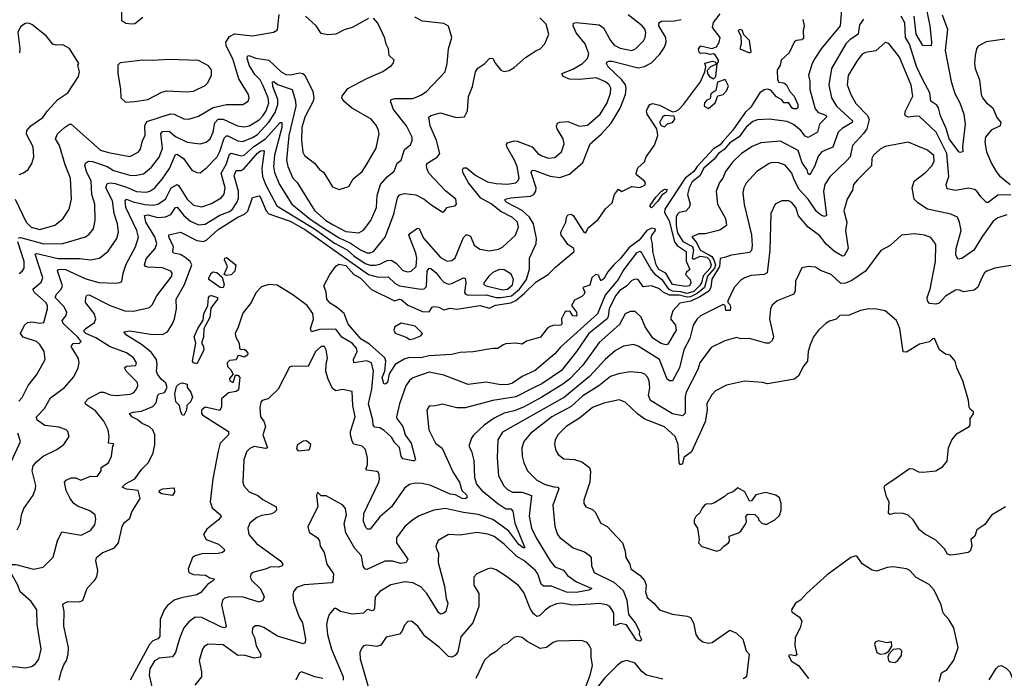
# Model space of a CAD drawing. Extents: x 1771496 to 1971148, y 471553 to 643630.
# Tile 503 of 656: x 1830101 to 1836124, y 625066 to 629093. Entities that reach past the tile are written whole.
import ezdxf

# ---------------------------------------------------------------- set-up
doc = ezdxf.new("R2010")
doc.units = 0

msp = doc.modelspace()

# ---------------------------------------------------------------- linework, layer by layer
at = {"layer": '0CON10XD'}
for points in [[(1835636.5, 629216.5), (1835668.9, 629055), (1835679.6, 628955), (1835676.9, 628933.1), (1835625, 628936.2), (1835584.1, 629005), (1835572, 629115)], [(1830855, 629106.5), (1830805, 629066.9), (1830785, 629065.5), (1830750.9, 629070.9), (1830725.5, 629085.5), (1830726.2, 629185)], [(1835128.9, 629155), (1835120.8, 629055), (1835004.7, 628915.3), (1834965, 628856.9), (1834948, 628825), (1834926.7, 628755), (1834934.1, 628715), (1834933.9, 628666.1), (1834967.3, 628547.3), (1834985.2, 628525.2), (1835015, 628515.7), (1835035.4, 628505), (1835034.5, 628495), (1834993, 628455), (1834982.1, 628405), (1834925, 628373.3), (1834905, 628381.9), (1834879.7, 628415), (1834835, 628451.6), (1834795, 628470), (1834685, 628484.7), (1834615, 628480), (1834585, 628471.2), (1834545, 628436.6), (1834502.9, 628377.1), (1834445, 628340), (1834410.2, 628299.8), (1834375, 628274.8), (1834349.4, 628240.6), (1834286.3, 628185), (1834260.7, 628139.3), (1834215, 628100.9), (1834196.1, 628065), (1834186, 628025), (1834202.5, 627965), (1834197.2, 627945), (1834175, 627922.2), (1834135, 627914.2), (1834124.1, 627905), (1834116.2, 627885), (1834115.8, 627834.2), (1834125, 627790.2), (1834157, 627737), (1834216.7, 627706.7), (1834222.8, 627685), (1834218.9, 627661.1), (1834215.3, 627635.3), (1834225, 627630), (1834262.6, 627647.4), (1834305, 627640.3), (1834321.4, 627625), (1834330.9, 627595), (1834324.7, 627575), (1834282.4, 627527.6), (1834271.4, 627485), (1834259.4, 627465), (1834225, 627432.3), (1834185, 627418.8), (1834145, 627429.4), (1834095, 627433.3), (1834073.1, 627443.1), (1834035, 627499.6), (1833991.5, 627531.5), (1833960.8, 627570.8), (1833905, 627670), (1833895, 627675.7), (1833875, 627668.1), (1833796.4, 627565), (1833761.1, 627505), (1833681.6, 627408.4), (1833635.1, 627294.9), (1833409.8, 627090.2), (1833375, 627050.4), (1833255, 626948.2), (1833175, 626912), (1833115, 626870), (1833088.1, 626861.9), (1833045, 626860), (1832955, 626878), (1832845, 626861.8), (1832695, 626918.8), (1832605, 626937.7), (1832506.7, 626903.3), (1832485, 626886.7), (1832462.7, 626855), (1832423.4, 626745), (1832406.6, 626665), (1832407.5, 626655), (1832444.5, 626605), (1832459.1, 626555), (1832496.5, 626505), (1832521.2, 626405), (1832515, 626396.7), (1832505, 626396.2), (1832445, 626408.8), (1832433.8, 626423.8), (1832425, 626476.9), (1832395, 626505.8), (1832375, 626540), (1832331.5, 626581.5), (1832305, 626598.2), (1832272.5, 626602.5), (1832263.1, 626613.1), (1832261.9, 626645), (1832234.5, 626745), (1832255.5, 626835), (1832265.2, 626945), (1832252.3, 626995), (1832225, 627007.6), (1832144.6, 626995), (1832141.9, 627015), (1832164.8, 627065), (1832160.4, 627085), (1832135, 627115.6), (1832072.2, 627152.2), (1832035, 627201.5), (1831935, 627199.1), (1831885, 627185.6), (1831879.7, 627205), (1831898.3, 627261.7), (1831895, 627296.8), (1831859.5, 627345), (1831770.8, 627410.8), (1831675, 627469.7), (1831625, 627474.7), (1831580.5, 627459.5), (1831545, 627422.8), (1831516.4, 627365), (1831465, 627298), (1831437.6, 627212.4), (1831419.4, 627175), (1831422.8, 627152.8), (1831444.4, 627115), (1831446.2, 627085), (1831455, 627076.2), (1831475, 627078), (1831483, 627073), (1831496, 627055), (1831495, 627042.5), (1831475, 627029.4), (1831445, 627040), (1831435, 627037.5), (1831425, 627014.4), (1831385, 627009.3), (1831369.7, 626995), (1831372.4, 626972.4), (1831393.1, 626953.1), (1831407.5, 626925), (1831385, 626898.8), (1831385.8, 626885), (1831406.2, 626875), (1831420.8, 626919.2), (1831435, 626919.2), (1831448.1, 626905), (1831439.1, 626830.9), (1831425, 626820.8), (1831378.6, 626811.4), (1831336, 626775), (1831334.7, 626725.3), (1831325, 626703.3), (1831235, 626723.5), (1831213.1, 626705), (1831213.1, 626685), (1831221.7, 626675), (1831377.3, 626575), (1831377.8, 626555), (1831326.6, 626503.4), (1831315.6, 626454.4), (1831282.2, 626285), (1831266.4, 626145), (1831278.6, 626108.6), (1831330, 626065), (1831334.3, 626055), (1831317.5, 626035), (1831245, 625978), (1831225.4, 625945), (1831241.5, 625915), (1831316.6, 625886.6), (1831352.5, 625855), (1831354.2, 625845), (1831341.2, 625835), (1831315, 625829.4), (1831215, 625828.1), (1831173.8, 625816.2), (1831158.9, 625805), (1831132.5, 625735), (1831135, 625714.2), (1831165, 625700.4), (1831237.6, 625697.6), (1831265, 625680.8), (1831290, 625675), (1831286, 625665), (1831250.3, 625639.7), (1831208.2, 625591.8), (1831184.2, 625575.8), (1831090.8, 625559.2), (1831045, 625543.5), (1831005, 625511.6), (1830983.9, 625485), (1830959.4, 625425), (1830957.7, 625322.3), (1830945, 625308.5), (1830915, 625295.3), (1830895, 625272.5), (1830776.5, 625055)], [(1834891.5, 629095), (1834899.1, 629055), (1834892.7, 629025), (1834895, 628979.2), (1834885, 628969.3), (1834853.4, 628966.6), (1834840.6, 628959.4), (1834808.8, 628891.2), (1834760, 628845), (1834752, 628815), (1834734, 628785), (1834736.2, 628725), (1834745, 628712), (1834775, 628707.5), (1834791.9, 628695), (1834812.5, 628655), (1834838.9, 628625), (1834861.1, 628575), (1834861.8, 628555), (1834852.7, 628547.3), (1834835, 628547.6), (1834824.1, 628555), (1834806.7, 628585), (1834775, 628584.4), (1834762.9, 628602.9), (1834731.3, 628621.3), (1834695, 628662.2), (1834675, 628668.7), (1834655, 628664.8), (1834628.1, 628645), (1834572.6, 628557.4), (1834539.8, 628525), (1834462.8, 628417.2), (1834401.3, 628348.7), (1834385, 628328.3), (1834345, 628303), (1834244.9, 628195.1), (1834225.3, 628164.7), (1834172, 628125), (1834047.1, 627935), (1834045.7, 627915), (1834073.2, 627863.2), (1834105.8, 627735), (1834122, 627712), (1834178, 627675), (1834177, 627617), (1834200, 627565), (1834180.7, 627549.3), (1834174.2, 627535), (1834202, 627505), (1834205.8, 627485), (1834197.5, 627465), (1834175, 627461.2), (1834095, 627474.5), (1834053.9, 627543.9), (1834011.4, 627565), (1833995.2, 627595), (1833973.2, 627675), (1833972.7, 627722.7), (1833963.6, 627755), (1833967.5, 627775), (1833989.4, 627805), (1833988, 627815), (1833965, 627818.2), (1833937.1, 627805), (1833890.5, 627745), (1833830.2, 627699.8), (1833775, 627630.7), (1833734.6, 627595.4), (1833698.7, 627551.3), (1833675, 627508.9), (1833655, 627496.2), (1833641.2, 627531.2), (1833622.5, 627535), (1833601.6, 627515), (1833589.4, 627470.6), (1833546.2, 627455), (1833557.3, 627427.3), (1833553.5, 627415), (1833539.5, 627400.5), (1833495, 627378.5), (1833477.1, 627345), (1833507.1, 627305), (1833510, 627285), (1833505, 627280.8), (1833485, 627283.3), (1833468.9, 627308.9), (1833445, 627310.5), (1833434.8, 627305), (1833414.8, 627265), (1833418.1, 627235), (1833413.3, 627225), (1833365, 627224.3), (1833345, 627218.1), (1833327.1, 627205), (1833287.6, 627152.4), (1833201.8, 627128.2), (1833175, 627109.5), (1833135, 627114.7), (1833075, 627110.4), (1833057.5, 627105), (1833025, 627081.9), (1832995, 627082.3), (1832875, 627062.4), (1832795, 627059.3), (1832743, 627047), (1832605, 627038.6), (1832555, 627026.2), (1832485, 627027.1), (1832452.8, 627017.2), (1832398.7, 626985), (1832361.4, 626928.6), (1832350.5, 626875), (1832336, 626864), (1832327.5, 626867.5), (1832317.6, 626905), (1832335.4, 626944.6), (1832340.4, 627005), (1832334.8, 627024.8), (1832240.3, 627110.3), (1832190.6, 627140.6), (1832110.8, 627230.8), (1832085, 627296.2), (1832045, 627332.5), (1831999.2, 627359.2), (1831980, 627385), (1831975, 627426.7), (1831961.2, 627465), (1831997.8, 627535), (1832034.7, 627585.3), (1832052.4, 627597.6), (1832095, 627589.5), (1832145.9, 627535.9), (1832184, 627515), (1832252.8, 627442.8), (1832394, 627375), (1832425, 627384.6), (1832435, 627382), (1832475, 627348.5), (1832565, 627308.7), (1832605, 627306.2), (1832624.7, 627335.3), (1832635, 627339.2), (1832664.6, 627334.6), (1832695, 627319.5), (1832735, 627329.6), (1832775, 627322.6), (1832915, 627346.1), (1832975, 627330.2), (1833011.7, 627348.3), (1833105, 627363), (1833135, 627376.2), (1833189.7, 627420.3), (1833259.9, 627490.1), (1833334.7, 627535), (1833379, 627581), (1833492.7, 627675), (1833490, 627695), (1833455, 627718.2), (1833423.2, 627763.2), (1833413.1, 627775), (1833411.5, 627795), (1833441.4, 627855), (1833445.8, 627884.2), (1833455, 627900), (1833475, 627903.3), (1833485.8, 627895.8), (1833551.2, 627795), (1833565, 627790), (1833578.8, 627821.2), (1833638.7, 627871.3), (1833685, 627936.7), (1833725, 627972.5), (1833740, 628025), (1833765, 628057.5), (1833785, 628043.3), (1833845, 628072.5), (1833895, 628068.1), (1833925, 628081.8), (1833928.5, 628095), (1833923.3, 628105), (1833875, 628144), (1833871.9, 628155), (1833882.5, 628187.5), (1833922.5, 628225), (1833934.2, 628255), (1833984.2, 628325.8), (1834004.3, 628385), (1833998.8, 628425), (1833940, 628515), (1833936.2, 628535), (1833940.5, 628549.5), (1833956.1, 628573.9), (1833975, 628580), (1834015, 628570), (1834095, 628530), (1834115, 628534), (1834133.8, 628545), (1834162, 628575), (1834228, 628665), (1834266.4, 628713.6), (1834292.5, 628775), (1834297.5, 628805), (1834291.7, 628828.3), (1834338.6, 628838.6), (1834357.5, 628835), (1834360, 628820), (1834327.5, 628805), (1834307, 628783), (1834308.8, 628765), (1834320.8, 628745), (1834345, 628732.5), (1834360, 628745), (1834366.7, 628823.3), (1834376, 628835), (1834376.2, 628845), (1834355, 628879.2), (1834345, 628884.3), (1834325, 628880), (1834295, 628889.4), (1834265, 628887.5), (1834257.5, 628895), (1834254.1, 628915.9), (1834267, 628933), (1834335, 628918), (1834362.7, 628927.3), (1834378.8, 628955), (1834386.7, 628985), (1834340, 629045), (1834345, 629076.7), (1834385, 629128.8)], [(1830073.3, 627995), (1830139.6, 627855), (1830170.6, 627825), (1830225, 627810.7), (1830315, 627836.5), (1830365, 627875.7), (1830403.8, 627935), (1830417.1, 627995), (1830410.8, 628125), (1830379.7, 628205), (1830343.8, 628325), (1830319.3, 628365), (1830332.5, 628395), (1830375, 628434.7), (1830405, 628454), (1830415, 628453.9), (1830595, 628296.4), (1830645, 628280.8), (1830775, 628257.2), (1830825, 628283.6), (1830839.1, 628300.9), (1830852.9, 628355), (1830867.8, 628385), (1830866.8, 628445), (1830879.6, 628470.4), (1831023.2, 628516.8), (1831045, 628516.2), (1831105, 628486.2), (1831135.4, 628484.6), (1831195, 628502.9), (1831285, 628556.5), (1831365, 628574), (1831465, 628574.4), (1831498.8, 628595), (1831504.3, 628615), (1831500.5, 628635), (1831440.9, 628730.9), (1831406.9, 628846.9), (1831363.9, 628935), (1831362.3, 628955), (1831385, 628990), (1831415, 629007.5), (1831525, 628995.5), (1831652.9, 629017.1), (1831678.8, 629031.2), (1831689.1, 629125)], [(1830085.7, 625975), (1830105.5, 626014.5), (1830111.4, 626065), (1830127.1, 626105), (1830183.7, 626186.3), (1830198.1, 626225), (1830199.5, 626245), (1830176.8, 626335), (1830182.3, 626365), (1830205, 626392.5), (1830245, 626423.6), (1830328.8, 626465), (1830371.2, 626495), (1830403.3, 626545), (1830395.8, 626575), (1830385, 626586), (1830341.8, 626601.8), (1830255, 626612.9), (1830207.1, 626645), (1830203.3, 626665), (1830251.8, 626715), (1830288.7, 626781.3), (1830375, 626844.5), (1830431.4, 626908.6), (1830458.2, 626965), (1830464.5, 626995), (1830461.1, 627021.1), (1830416.2, 627095), (1830427.3, 627112.7), (1830467.5, 627115), (1830477.3, 627125), (1830454.3, 627155), (1830367, 627235), (1830360, 627255), (1830385.7, 627285), (1830388.9, 627305), (1830369.9, 627339.9), (1830317.7, 627395), (1830326.6, 627415), (1830354.7, 627445), (1830362.5, 627465), (1830332.7, 627557.3), (1830338, 627565), (1830352.1, 627567.9), (1830381.4, 627565), (1830505, 627509.3), (1830585, 627485.8), (1830685, 627483.1), (1830714.3, 627485.7), (1830726.5, 627493.5), (1830733.3, 627543.3), (1830751.5, 627598.5), (1830809.7, 627705), (1830826.9, 627763.1), (1830816.7, 627805), (1830749.7, 627945), (1830746.9, 627985), (1830755, 627995.4), (1830795, 627979.1), (1830866.6, 627963.4), (1830915, 627958.5), (1830945, 627964.3), (1830993.6, 627995), (1831028.4, 628065), (1831065, 628084.7), (1831075, 628077.1), (1831125, 627996.1), (1831165, 627959.3), (1831215, 627949.1), (1831275, 627969.2), (1831333.3, 628005), (1831352.6, 628027.4), (1831357.1, 628065), (1831333, 628155), (1831363, 628207), (1831385, 628270.4), (1831395, 628276.9), (1831455, 628260.4), (1831475, 628264.4), (1831532.6, 628317.4), (1831604.3, 628365.7), (1831695, 628463.8), (1831705.4, 628465.4), (1831703.7, 628435), (1831660.2, 628265), (1831653, 628195), (1831659, 628159), (1831691.1, 628085), (1831764.8, 627965), (1831875.2, 627875), (1831945, 627829), (1832055, 627760.1), (1832125, 627727), (1832185, 627686.3), (1832225, 627667.5), (1832245, 627667.1), (1832265, 627676), (1832336.2, 627763.8), (1832389.3, 627905), (1832411.1, 628005), (1832425, 628021.5), (1832455, 628030.9), (1832525, 628023.1), (1832575, 627996.2), (1832615, 627962.5), (1832685, 627917.5), (1832695, 627917.5), (1832716.7, 627945), (1832729.5, 627949.5), (1832764, 627956), (1832773.3, 627965), (1832769.2, 627995), (1832705, 628046.2), (1832604.4, 628155), (1832590.7, 628185), (1832589.3, 628205), (1832595, 628216.2), (1832657.7, 628255), (1832670.4, 628275), (1832651.2, 628355), (1832611.5, 628445), (1832603.6, 628496.4), (1832615, 628507.5), (1832675, 628524.3), (1832770, 628495), (1832821.2, 628498.8), (1832840, 628535), (1832845.5, 628624.5), (1832870, 628685), (1832888.5, 628775), (1832902.6, 628797.4), (1832946.2, 628825), (1832974.2, 628855.8), (1832985, 628858.8), (1832996, 628855), (1833011.2, 628825), (1833045, 628784.2), (1833065, 628776), (1833095, 628782), (1833125, 628800), (1833195, 628862.7), (1833258.1, 628901.9), (1833285, 628915.6), (1833313.1, 628945), (1833336.9, 629005), (1833322.2, 629065), (1833281.8, 629105)], [(1830097.1, 628147.1), (1830125, 628156.9), (1830153, 628177), (1830175.5, 628214.5), (1830186.7, 628255), (1830182.5, 628315), (1830143, 628393), (1830143.6, 628415), (1830169.4, 628445), (1830242.5, 628495), (1830270, 628535), (1830335, 628604.4), (1830395.8, 628645), (1830461.2, 628745), (1830466.7, 628775), (1830457.5, 628815), (1830462.5, 628825), (1830405, 628917.5), (1830365, 628940), (1830325, 628938), (1830304.3, 628944.3), (1830262, 628995), (1830175, 629063.8), (1830155, 629071.2), (1830135, 629070), (1830105, 629048.8), (1830090, 629015), (1830102.7, 628917.3), (1830099.7, 628890.3)], [(1830091.5, 627758.5), (1830105, 627761.2), (1830247.8, 627722.2), (1830365, 627724.3), (1830504, 627766), (1830525, 627781.9), (1830551.5, 627815), (1830562, 627865), (1830560.6, 627965), (1830543.1, 628025), (1830539, 628105), (1830509.4, 628165), (1830498.7, 628201.3), (1830503.7, 628216.3), (1830522.8, 628227.2), (1830545.5, 628225.5), (1830636.3, 628196.3), (1830675, 628171.4), (1830775, 628143.2), (1830805, 628139.7), (1830858.8, 628151.2), (1830907.8, 628192.2), (1830955, 628253.3), (1830973.5, 628305), (1830964.1, 628395), (1830975, 628409.1), (1831015, 628412.3), (1831055, 628378.1), (1831125, 628344.2), (1831205.3, 628334.7), (1831241.4, 628345), (1831265.2, 628364.8), (1831283.7, 628406.3), (1831295, 628463.5), (1831315.5, 628484.5), (1831345, 628485.8), (1831433.1, 628445), (1831475, 628438.9), (1831505, 628445.2), (1831565, 628481.6), (1831589, 628505), (1831608.1, 628535), (1831624.1, 628584.1), (1831621.5, 628615), (1831589.5, 628689.5), (1831572.9, 628725), (1831538.8, 628758.8), (1831504, 628815), (1831492.7, 628857.3), (1831495, 628870.8), (1831503.3, 628875), (1831545, 628858.8), (1831625, 628846.4), (1831701.1, 628775), (1831729, 628759), (1831756.3, 628756.3), (1831815, 628768.8), (1831832.5, 628765), (1831844.7, 628754.7), (1831893.5, 628655), (1831900, 628615), (1831896.4, 628595), (1831845, 628497.8), (1831827, 628435), (1831824, 628355), (1831832.5, 628282.5), (1831843, 628263), (1831905, 628215.7), (1831935, 628178), (1831960.2, 628160.2), (1832015, 628071.2), (1832055, 628054), (1832115, 628072.5), (1832140.6, 628119.4), (1832195, 628164.3), (1832225, 628209.2), (1832281.3, 628308.7), (1832300, 628395), (1832293, 628423), (1832280.2, 628450.2), (1832251.9, 628485), (1832130, 628555), (1832083.8, 628595), (1832072.5, 628615), (1832073.3, 628625), (1832107.4, 628672.6), (1832225, 628734.3), (1832322.7, 628777.3), (1832375.9, 628814.1), (1832386.2, 628825), (1832391.2, 628845), (1832361.2, 628875), (1832357.1, 628915), (1832343, 628943), (1832335, 628980), (1832292.1, 629072.1), (1832265, 629102.5)], [(1830095, 626760.4), (1830115, 626783.3), (1830153.1, 626856.9), (1830205.3, 626924.7), (1830256.7, 627015), (1830251.1, 627065), (1830225, 627107.8), (1830204.2, 627125), (1830123.1, 627153.1), (1830105.3, 627175), (1830130, 627225), (1830148.3, 627241.7), (1830175, 627245.2), (1830225, 627237.1), (1830247.8, 627242.2), (1830270, 627325), (1830270, 627345), (1830260.7, 627365), (1830192.2, 627425), (1830181.6, 627445), (1830231.5, 627488.5), (1830242.6, 627515), (1830195, 627658.8), (1830206.4, 627663.6), (1830336.1, 627633.9), (1830465.9, 627634.1), (1830535, 627624.6), (1830589.2, 627635), (1830642.7, 627677.3), (1830695.4, 627755), (1830705.4, 627795), (1830699.2, 627845), (1830677.8, 627907.8), (1830668.3, 627985), (1830628.5, 628065), (1830635, 628091.3), (1830654.8, 628095.2), (1830685, 628090.7), (1830755, 628070), (1830815, 628042), (1830875, 628038.9), (1830896.1, 628043.9), (1830928, 628065), (1830972.5, 628117.5), (1831017.5, 628182.5), (1831055, 628269.2), (1831065, 628271.1), (1831103.6, 628243.6), (1831153.4, 628173.4), (1831185, 628158.1), (1831205, 628156.9), (1831245, 628188.9), (1831307.9, 628255), (1831325, 628286.5), (1831351.9, 628368.1), (1831365, 628383.5), (1831375, 628383.8), (1831435, 628352.6), (1831465, 628348), (1831525, 628372.5), (1831555, 628392.2), (1831625, 628466.7), (1831663.4, 628525), (1831680.8, 628575), (1831679.9, 628605), (1831648.7, 628685), (1831647, 628713), (1831655, 628714.5), (1831677.7, 628697.7), (1831767.3, 628667.3), (1831788, 628595), (1831789.5, 628565), (1831747, 628385), (1831733.9, 628235), (1831740.2, 628195), (1831772.7, 628125), (1831797.8, 628097.8), (1831905, 627926.9), (1831973.8, 627865), (1832018, 627838), (1832095, 627799), (1832175, 627790.7), (1832205, 627807.3), (1832248.8, 627865), (1832283.4, 627945), (1832288, 628018), (1832308.9, 628085), (1832348.5, 628131.5), (1832392.6, 628167.4), (1832410.6, 628215), (1832435.3, 628234.7), (1832455, 628300), (1832491.2, 628328.8), (1832502.5, 628355), (1832500.8, 628375), (1832468, 628445), (1832386.9, 628545), (1832368.6, 628595), (1832374.2, 628605), (1832395, 628612), (1832505, 628611.6), (1832555, 628632), (1832590, 628655), (1832703.5, 628775), (1832715.4, 628825), (1832724.4, 628915), (1832744.3, 628985), (1832724.3, 629054.3), (1832695, 629069.4), (1832565, 629084.5), (1832518.8, 629108.8)], [(1830333, 625907), (1830358.3, 625961.7), (1830477.9, 625942.1), (1830535, 625970.6), (1830561.4, 626005), (1830566.8, 626036.8), (1830562.9, 626065), (1830530.8, 626090.8), (1830455, 626118.1), (1830432.5, 626135), (1830410, 626165), (1830385.4, 626215.4), (1830375.7, 626265), (1830385, 626277.5), (1830415, 626292.9), (1830445, 626291.9), (1830475, 626276.9), (1830535, 626303.3), (1830575, 626300), (1830600, 626335), (1830600, 626355), (1830645, 626383.3), (1830663.3, 626425), (1830670, 626485), (1830677.5, 626495), (1830675, 626500), (1830643.3, 626503.3), (1830648.8, 626545), (1830642.2, 626585), (1830615, 626638.9), (1830565, 626702.2), (1830502.5, 626742.5), (1830500.8, 626755), (1830521.9, 626778.1), (1830595, 626816.2), (1830615, 626816.8), (1830655, 626799.7), (1830694.1, 626795.9), (1830777, 626803), (1830798, 626812), (1830812.2, 626827.8), (1830823.5, 626855), (1830821.8, 626875), (1830752.9, 626945), (1830742.9, 626965), (1830755, 626975.6), (1830812.1, 626977.9), (1830815.5, 626995), (1830796.4, 627025), (1830755, 627057.3), (1830655, 627093.1), (1830567.2, 627147.2), (1830505, 627174.5), (1830494.8, 627185), (1830495.4, 627195), (1830506.2, 627205), (1830558.1, 627241.9), (1830567.1, 627265), (1830556.6, 627296.6), (1830504.4, 627365), (1830505, 627397.5), (1830510.8, 627409.2), (1830525, 627410.8), (1830654.8, 627344.8), (1830745, 627314.1), (1830798, 627312), (1830895, 627333.1), (1830910.7, 627349.3), (1830940.6, 627405), (1831032.1, 627525), (1831033.6, 627543.6), (1831025.7, 627555), (1830975.2, 627575.2), (1830885, 627580), (1830870, 627585), (1830863.8, 627593.8), (1830875, 627630.4), (1830929.2, 627695), (1830939.7, 627725), (1830927.7, 627765), (1830871.6, 627855), (1830864.2, 627895.7), (1830885, 627899.2), (1830945, 627882.8), (1830992.7, 627887.3), (1831025, 627902.2), (1831053.8, 627945), (1831065, 627946.2), (1831105, 627896.5), (1831145, 627860.8), (1831195, 627838.9), (1831235, 627843.2), (1831325, 627898), (1831385, 627919.8), (1831403.1, 627935), (1831430, 627975), (1831439.2, 628000.8), (1831439.4, 628045), (1831412.2, 628137.8), (1831425, 628171.5), (1831455, 628171.4), (1831475, 628182.4), (1831555, 628277.9), (1831575, 628291.8), (1831592.9, 628292.9), (1831597, 628287), (1831589, 628231), (1831582.5, 628182.5), (1831587.2, 628135), (1831605.2, 628085), (1831674.7, 627954.7), (1831903.9, 627815), (1832026.9, 627726.9), (1832105, 627685.1), (1832145, 627648.7), (1832215, 627601.7), (1832245, 627592.3), (1832275, 627592.5), (1832305, 627598.4), (1832348.5, 627621.5), (1832372.6, 627622.6), (1832404.4, 627604.4), (1832445, 627558.8), (1832475, 627551.5), (1832495, 627556.2), (1832525.4, 627585), (1832530.2, 627635), (1832525, 627665.6), (1832481.5, 627775), (1832487.1, 627785), (1832535, 627818.1), (1832545, 627817.1), (1832571.9, 627758.1), (1832675, 627640), (1832715, 627617.7), (1832745, 627620.9), (1832765, 627636.7), (1832815, 627762.5), (1832835, 627779.4), (1832858.8, 627768.8), (1832881.8, 627715), (1832915, 627690.9), (1832975, 627679.6), (1833030.7, 627689.3), (1833055, 627701.9), (1833134.6, 627775.4), (1833152.3, 627825), (1833146, 627855), (1833115, 627884.1), (1833045, 627920), (1832985, 627967.5), (1832921.5, 628001.5), (1832846.7, 628095), (1832813.5, 628155), (1832809.4, 628175), (1832815, 628187.5), (1832835, 628187.8), (1832890.6, 628140.6), (1832962.8, 628102.8), (1833015, 628091.1), (1833085, 628088.1), (1833135, 628096.2), (1833150.9, 628109.1), (1833156.8, 628125), (1833143.7, 628195), (1833128, 628235), (1833080.6, 628315), (1833078.9, 628331.1), (1833085, 628341.3), (1833125, 628352.8), (1833145, 628351.2), (1833235, 628316.4), (1833271.2, 628275), (1833295, 628260.8), (1833335, 628246.1), (1833375, 628250), (1833416.2, 628285), (1833432, 628335), (1833425, 628364.3), (1833388.5, 628425), (1833384.6, 628445), (1833390.2, 628459.8), (1833403.9, 628466.1), (1833455, 628470.4), (1833525, 628442.4), (1833575, 628447.3), (1833650.9, 628515), (1833695.5, 628584.5), (1833715.5, 628644.5), (1833716.9, 628675), (1833707.1, 628695), (1833685, 628714.1), (1833626.9, 628736.9), (1833525, 628727.3), (1833465, 628728.8), (1833425.6, 628745), (1833417.5, 628765), (1833485, 628791.2), (1833544.5, 628825), (1833574.6, 628855), (1833581.8, 628885), (1833560.3, 628945), (1833505, 629013.1), (1833486.9, 629055), (1833488, 629072), (1833505, 629075.4), (1833645, 629062.2), (1833672.5, 629042.5), (1833714.7, 628965), (1833738.2, 628938.2), (1833775, 628919.1), (1833845, 628905.4), (1833867.5, 628915), (1833916.2, 628963.8), (1833928, 628985), (1833930.4, 629015), (1833924.6, 629035), (1833909.6, 629055), (1833822.7, 629122.7)], [(1832235, 629100.6), (1832134.2, 629045.8), (1832085, 629030.4), (1832035, 629005.4), (1831985, 628999.6), (1831945, 629009.5), (1831913.8, 629055), (1831850, 629115)], [(1835263.4, 629096.6), (1835238.3, 629061.7), (1835230.3, 629005), (1835179.2, 628970.8), (1835153.7, 628945), (1835066.6, 628795), (1835051.2, 628695), (1835067.6, 628615), (1835098, 628565), (1835195.3, 628475), (1835192.7, 628465), (1835132.5, 628427.5), (1835107.9, 628405), (1835075.8, 628314.2), (1835040.5, 628299.5), (1835007.8, 628285), (1834985, 628257.8), (1834965, 628200), (1834935, 628144.5), (1834925, 628151.2), (1834917.3, 628175), (1834887.8, 628217.8), (1834862.7, 628292.8), (1834755, 628350.9), (1834635, 628339.6), (1834582.2, 628317.8), (1834515.6, 628275), (1834463.8, 628225), (1834417.9, 628165), (1834403.1, 628125), (1834381.7, 628098.2), (1834362.3, 628045), (1834370, 627965), (1834418, 627878), (1834424.4, 627835), (1834384.3, 627805.7), (1834295, 627783.8), (1834255, 627784), (1834213.5, 627765), (1834240.5, 627730.5), (1834264.2, 627684.2), (1834315, 627658), (1834334.9, 627644.9), (1834348, 627625), (1834356.9, 627595), (1834351.8, 627575), (1834308.9, 627525), (1834289.1, 627455), (1834245, 627419.3), (1834205, 627398.8), (1834185, 627396), (1834135, 627408), (1834075, 627409.3), (1834037, 627427), (1834015, 627447.5), (1833965, 627466.5), (1833915, 627460.6), (1833884.6, 627504.6), (1833865, 627506.2), (1833845, 627498.8), (1833814.5, 627465.5), (1833770.4, 627435), (1833746, 627405), (1833707.7, 627325), (1833701.2, 627278.8), (1833693.9, 627265), (1833583.3, 627175), (1833506.5, 627063.5), (1833415, 626947.8), (1833294, 626866), (1833245, 626843.1), (1833135, 626787.8), (1832994.8, 626765.2), (1832825, 626720), (1832775, 626720), (1832685, 626743.3), (1832645, 626731.4), (1832605, 626730), (1832592, 626705), (1832603.8, 626585), (1832645, 626503.3), (1832685, 626472.5), (1832753.2, 626325), (1832790.5, 626265), (1832805.8, 626215), (1832835, 626188.9), (1832839.1, 626170.9), (1832827.1, 626162.9), (1832808, 626165), (1832767.4, 626187.4), (1832735, 626192.7), (1832615, 626245.9), (1832565, 626257.3), (1832519.4, 626259.4)], [(1833252, 628172), (1833345, 628136.8), (1833405, 628127.9), (1833465, 628149.1), (1833545, 628220), (1833590.8, 628335), (1833657, 628393), (1833719.6, 628460.4), (1833775, 628552.5), (1833805.8, 628635), (1833810.2, 628675), (1833806.1, 628695), (1833785.1, 628725.1), (1833701.1, 628805), (1833690.6, 628825), (1833694.2, 628835), (1833705, 628840.6), (1833725, 628838.9), (1833885, 628799), (1833923.9, 628806.1), (1833965, 628829.3), (1834016.9, 628883.1), (1834044.7, 628925.3), (1834055.9, 628955), (1834054.2, 628985), (1834011.6, 629055), (1834011.5, 629075), (1834026.8, 629083.2), (1834105, 629085.7), (1834148, 629095)], [(1835743.7, 629123.7), (1835776.2, 629035), (1835763.2, 628905), (1835800, 628715), (1835821.5, 628641.5), (1835852.8, 628585), (1835877.1, 628515), (1835885.5, 628455), (1835868.6, 628315), (1835870, 628285), (1835855, 628280.8), (1835845, 628286.2), (1835787.6, 628365), (1835768.7, 628428.7), (1835733.6, 628505), (1835721.4, 628555), (1835710.9, 628570.9), (1835675.2, 628595.2), (1835669.2, 628645), (1835624.9, 628724.9), (1835587.4, 628807.4), (1835545, 628944.5), (1835520.2, 628985), (1835515.6, 629075), (1835493.5, 629115)], [(1834565, 628891.1), (1834575, 628894.4), (1834566, 628965), (1834530, 629000), (1834520, 629030), (1834505, 629034.2), (1834495.8, 629025), (1834512.2, 628995), (1834513.9, 628945), (1834506.2, 628915), (1834565, 628891.1)], [(1836165, 628022.7), (1836085, 628019.6), (1836025, 627975.6), (1836015, 627975.6), (1835979.6, 628009.6), (1835956.7, 628045), (1835941.2, 628055), (1835905, 628063.1), (1835825, 628049.7), (1835775, 628060), (1835768.5, 628085), (1835783.8, 628135), (1835772.7, 628275), (1835708.1, 628405), (1835605, 628500.4), (1835585, 628504.1), (1835535, 628496.8), (1835519.5, 628505), (1835515.4, 628515.4), (1835519.7, 628535), (1835565.3, 628625), (1835553.5, 628693.5), (1835482.9, 628865), (1835416.9, 628946.9), (1835395, 628952.9), (1835337.4, 628902.6), (1835275, 628893.5), (1835255, 628881.9), (1835221.2, 628838.8), (1835169, 628751), (1835163.7, 628695), (1835184.6, 628635), (1835215, 628580), (1835286.8, 628506.8), (1835296.7, 628483.3), (1835282.2, 628425), (1835263.3, 628396.7), (1835196.1, 628325), (1835180.4, 628255), (1835161.7, 628231.7), (1835057.4, 628132.6), (1835025.4, 628085), (1835017.3, 628045), (1835035.7, 627895), (1835025, 627890), (1835005, 627895.5), (1834975, 627920.4), (1834923.5, 627995), (1834869.2, 628055), (1834838, 628115), (1834824.7, 628155), (1834783.1, 628203.1), (1834745, 628218.7), (1834705, 628220.4), (1834685, 628213.8), (1834609.4, 628165), (1834545.3, 628094.7), (1834530, 628065), (1834524.5, 628035), (1834533.3, 627963.3), (1834578.5, 627778.5), (1834582, 627712), (1834577, 627683), (1834565, 627670), (1834455, 627652.5), (1834419.4, 627640.6), (1834386.8, 627633.2), (1834382.7, 627585), (1834335, 627506.5), (1834328.8, 627455), (1834317.2, 627432.8), (1834262.1, 627397.9), (1834207.4, 627372.6), (1834139.2, 627360.8), (1834097.2, 627312.8), (1834082.8, 627265), (1834113.2, 627225), (1834117.3, 627195), (1834065, 627110), (1834054.2, 627105.8), (1834025, 627113.1), (1833975, 627146.6), (1833927.3, 627215), (1833903.1, 627275), (1833865, 627309.2), (1833835, 627310), (1833805, 627294.3), (1833770, 627230), (1833645, 627118.9), (1833545, 626981.2), (1833463.8, 626895), (1833423.9, 626865), (1833295, 626784.4), (1833182.3, 626725), (1833125, 626701.3), (1833065, 626687), (1833002.5, 626657.5), (1832943.1, 626615), (1832877.4, 626552.6), (1832865, 626533.8), (1832849.1, 626485), (1832863.8, 626455), (1832878.3, 626398.3), (1832883.2, 626295), (1832895, 626253.5), (1832925, 626216.9), (1833025.3, 626135), (1833075, 626102), (1833105, 626103.2), (1833117.9, 626087.9), (1833130.2, 626015), (1833191.2, 625865), (1833180, 625865), (1833155, 625885.4), (1833092.3, 625965), (1833052.4, 625997.6), (1832995, 626037.2), (1832905, 626067), (1832815, 626080), (1832705, 626105.3), (1832635.3, 626094.7), (1832545, 626059.1), (1832505, 626034.5), (1832457.8, 625995), (1832406.9, 625925), (1832405.7, 625895), (1832475.7, 625795), (1832464.6, 625775.4), (1832432.6, 625767.4), (1832382.1, 625782.1), (1832335, 625781.6), (1832225, 625731.8), (1832214.7, 625734.7), (1832202.1, 625752.1), (1832192.1, 625815), (1832150.3, 625860.3), (1832095, 625956), (1832086.2, 626013.8), (1832100.5, 626065), (1832094.4, 626105), (1832076.2, 626126.2), (1832045, 626143.3), (1831975, 626182), (1831945, 626182.5), (1831925, 626202.5), (1831920, 626200), (1831916.4, 626183.6), (1831925.7, 626114.3), (1831864.2, 625995), (1831870.7, 625960.7), (1831922, 625925), (1831935, 625906), (1831938, 625875), (1831963.9, 625835), (1831980.4, 625765), (1832021.1, 625705), (1832015.7, 625655), (1832009.4, 625650.6), (1831841.7, 625638.3), (1831795, 625621.1), (1831776.7, 625595), (1831771.1, 625575), (1831775.5, 625535.5), (1831810.4, 625440.4), (1831830.7, 625405), (1831849.1, 625305), (1831846.6, 625283.4), (1831835, 625278), (1831678, 625325), (1831595, 625377.3), (1831565, 625387.8), (1831542.2, 625387.8), (1831525, 625373.3), (1831522.5, 625345), (1831536.5, 625315), (1831547.5, 625265), (1831575.6, 625215), (1831573.3, 625195), (1831535, 625190), (1831475, 625208.5), (1831435, 625205.3), (1831345, 625271.3), (1831254.1, 625275.9), (1831229.3, 625260.7), (1831219.5, 625245), (1831198.5, 625175), (1831213.3, 625105), (1831212.9, 625075), (1831172.5, 625025)], [(1836126.9, 628975), (1836013, 628957), (1835965, 628931.2), (1835954.3, 628915), (1835945.6, 628874.4), (1835941.4, 628825), (1835945.7, 628795), (1835973.1, 628725), (1835983.5, 628635), (1835991.1, 628615), (1836015.6, 628585), (1836053.5, 628553.5), (1836078.8, 628495), (1836103.1, 628465), (1836098.1, 628445), (1836043.2, 628416.8), (1836010, 628375), (1836005.5, 628345), (1836016, 628285), (1836045, 628214.4), (1836073.5, 628165), (1836095, 628138.8), (1836159.6, 628085)], [(1830748.8, 628588.8), (1830805, 628592.9), (1830885, 628604.5), (1830969.8, 628650.2), (1831001.1, 628658.9), (1831125, 628651.5), (1831165, 628656.9), (1831235, 628690.6), (1831252.3, 628707.7), (1831274.4, 628755), (1831275, 628786.7), (1831255, 628811.4), (1831195, 628844.3), (1831015, 628850.8), (1830913.2, 628843.2), (1830854.5, 628845.5), (1830715, 628830), (1830702, 628815), (1830700.6, 628765), (1830717.7, 628667.7), (1830720, 628615), (1830748.8, 628588.8)], [(1834315, 628550), (1834356, 628585), (1834372.1, 628627.9), (1834405, 628635.5), (1834425, 628657.5), (1834436.9, 628686.9), (1834417.3, 628727.3), (1834368.6, 628711.4), (1834359.1, 628660.9), (1834329.8, 628640.2), (1834325, 628610), (1834305, 628601.1), (1834290.5, 628585), (1834288.2, 628565), (1834315, 628550)], [(1834045, 628438.8), (1834063.2, 628456.8), (1834095, 628465.6), (1834108.9, 628485), (1834105, 628503.8), (1834045, 628507.1), (1834032.3, 628497.7), (1834014.2, 628464.2), (1834025.7, 628445.7), (1834045, 628438.8)], [(1836139.5, 627900.5), (1836085, 627882.7), (1836055, 627860.8), (1835985.7, 627764.3), (1835937.5, 627685), (1835865, 627632.9), (1835839.3, 627629.3), (1835828.6, 627655), (1835830, 627695), (1835859.2, 627805), (1835850.7, 627855), (1835838.1, 627885), (1835796.7, 627905), (1835654.7, 627934.7), (1835595, 627972.5), (1835573.1, 627995), (1835560, 628065), (1835573.5, 628105), (1835641.4, 628158.6), (1835680.5, 628199.5), (1835695, 628226), (1835693.2, 628263.2), (1835655, 628295.5), (1835535, 628344.4), (1835395, 628318.8), (1835365, 628302.5), (1835324.7, 628265.3), (1835314.5, 628245), (1835311.1, 628198.9), (1835226.9, 628113.1), (1835201.2, 628085), (1835195, 628051.2), (1835163.8, 627996.2), (1835142.8, 627925), (1835160, 627855), (1835152.5, 627805), (1835169.5, 627695), (1835145, 627650), (1835135, 627648.1), (1835085.6, 627675), (1835035, 627721.5), (1834995, 627771.8), (1834923.8, 627823.8), (1834865, 627894.3), (1834848.1, 627945), (1834825, 627974.6), (1834805, 627986), (1834763.5, 627986.5), (1834722, 627965), (1834695, 627907.5), (1834689.2, 627685), (1834673.8, 627546.2), (1834655, 627535.4), (1834575, 627528.2), (1834534.7, 627515.3), (1834510.8, 627499.2), (1834471.9, 627455), (1834433.3, 627373.3), (1834432.5, 627365), (1834445, 627352.5), (1834450, 627335), (1834446.7, 627315), (1834421.2, 627315), (1834416.7, 627346.7), (1834405, 627351.2), (1834265, 627282.4), (1834245.4, 627265), (1834221.1, 627225), (1834200, 627145), (1834163.6, 627075), (1834138.1, 626965), (1834095, 626885.6), (1834075, 626884.5), (1834061.4, 626895), (1834015, 627015.9), (1833885, 627096.2), (1833855, 627106.9), (1833795, 627097.3), (1833745, 627070.9), (1833683.4, 627016.6), (1833587.4, 626912.6), (1833494.2, 626835.8), (1833432.7, 626785), (1833055, 626570.4), (1833026.4, 626523.6), (1833021.1, 626415), (1833030.4, 626305), (1833062.6, 626242.6), (1833085, 626220.4), (1833115, 626204.1), (1833175, 626204.1), (1833232.5, 626185), (1833218.4, 626058.4), (1833231.6, 625985), (1833260.4, 625925), (1833345, 625785.5), (1833375, 625748.4), (1833428.5, 625728.5), (1833451.8, 625695), (1833506.7, 625656.7), (1833600, 625615), (1833582.5, 625605), (1833505, 625591.6), (1833445, 625593.6), (1833355, 625630.6), (1833305, 625629.2), (1833291.8, 625641.8), (1833269.6, 625705), (1833255.9, 625725.9), (1833185, 625786.1), (1833141.5, 625811.5), (1833065, 625887.5), (1833003.9, 625933.9), (1832965, 625947.8), (1832897.3, 625957.3), (1832795, 625941.2), (1832725, 625945.6), (1832661.3, 625908.7), (1832647.5, 625875), (1832650.8, 625855), (1832663.4, 625833.4), (1832661.1, 625775), (1832700, 625630), (1832709.1, 625555), (1832720.5, 625525), (1832706.9, 625475), (1832696.2, 625463.8), (1832678, 625458), (1832665, 625466.2), (1832591.1, 625585), (1832555, 625625.4), (1832505, 625650), (1832457.2, 625657.2), (1832372, 625638), (1832305, 625597.8), (1832275, 625564.2), (1832270.8, 625495), (1832265, 625481.9), (1832255, 625479.5), (1832235, 625488.1), (1832225, 625485.7), (1832205, 625465.6), (1832135, 625457.7), (1832064, 625474), (1832035, 625494), (1832025, 625494), (1831995, 625456.2), (1831984.6, 625425.4), (1831978.5, 625395), (1831983.8, 625335), (1832007.5, 625245), (1832080.5, 625075), (1832080, 625055)], [(1830342.6, 625055), (1830355.2, 625105), (1830371.2, 625148.8), (1830387.9, 625175), (1830398.2, 625215), (1830399.1, 625255), (1830370.5, 625385), (1830373.3, 625475), (1830364.3, 625515), (1830367.5, 625522.5), (1830395, 625536.4), (1830465.5, 625534.5), (1830487.2, 625542.8), (1830512.7, 625617.3), (1830559.4, 625665), (1830573, 625687), (1830578.2, 625725), (1830566.5, 625785), (1830570.4, 625805), (1830605, 625833.8), (1830681.4, 625865), (1830705.3, 625894.7), (1830726.9, 625995), (1830741.6, 626018.4), (1830774.5, 626045), (1830786.9, 626085), (1830838.4, 626165), (1830825, 626215.4), (1830755, 626222.4), (1830728, 626235), (1830748.1, 626255), (1830804.9, 626285.1), (1830848.5, 626345), (1830888.1, 626385), (1830917, 626445), (1830927, 626495), (1830927.2, 626555), (1830914.8, 626584.8), (1830894.8, 626604.8), (1830849.4, 626625), (1830819.1, 626649.1), (1830786.7, 626665), (1830772.2, 626685), (1830795, 626693.5), (1830845, 626699.1), (1830915, 626727.5), (1830935, 626751.5), (1830945, 626796.8), (1830954.7, 626805.3), (1830986.6, 626813.4), (1831003.7, 626843.7), (1830995, 626871.6), (1830966.1, 626895), (1830943.9, 626925), (1830937.3, 626945), (1830942.5, 626985), (1830938.1, 627015), (1830905, 627060), (1830845, 627107), (1830753.5, 627165), (1830738.8, 627185), (1830775, 627190.7), (1830901.2, 627171.2), (1830975, 627168.5), (1831005, 627185.6), (1831035, 627233.6), (1831047.7, 627265), (1831059.4, 627325), (1831057.4, 627385), (1831108.4, 627475), (1831153.2, 627595), (1831143.8, 627615), (1831111.6, 627641.6), (1831085, 627657.3), (1831041.4, 627665), (1831037.5, 627675), (1831042, 627705), (1831012.5, 627765), (1831012.3, 627777.7), (1831085, 627794.6), (1831185, 627743.5), (1831225, 627737.8), (1831245, 627747.9), (1831315, 627811.1), (1831435, 627885.9), (1831475.4, 627904.6), (1831497.2, 627922.8), (1831524.1, 628005.9), (1831565, 628016.2), (1831575, 628005.6), (1831609.3, 627925), (1831625.4, 627905.4), (1831755, 627860.7), (1831848.5, 627808.5), (1832235, 627535.9), (1832295, 627518.9), (1832355, 627520.7), (1832395, 627482), (1832425, 627465.6), (1832555, 627446.5), (1832575, 627447.1), (1832589, 627461), (1832594.1, 627555), (1832605, 627573.2), (1832615, 627572.2), (1832648.8, 627545), (1832672.5, 627512.5), (1832695, 627489.4), (1832725, 627476.6), (1832745, 627479.4), (1832815, 627514), (1832825, 627513.3), (1832829.3, 627485), (1832821, 627425), (1832828.8, 627415), (1832845, 627409.2), (1832955, 627411.9), (1833015, 627394.5), (1833044, 627394), (1833109.1, 627405), (1833159.1, 627445), (1833200.6, 627505), (1833218.8, 627568.8), (1833220, 627635), (1833260.9, 627725), (1833261.6, 627755), (1833243.7, 627845), (1833219.4, 627885), (1833175, 627926.6), (1833081.1, 627975), (1833070.5, 627985), (1833071.4, 627995), (1833105, 628003.5), (1833225, 628015.2), (1833245.8, 628024.2), (1833258.9, 628045), (1833260, 628065), (1833230.6, 628159.4), (1833235, 628174), (1833252, 628172)], [(1833965, 627942.9), (1833956.2, 627955), (1833992.2, 628007.8), (1834027.5, 628045), (1834045, 628056.2), (1834060.8, 628055), (1834055, 628039.5), (1834028.9, 628021.1), (1834005, 627982.7), (1833965, 627942.9)], [(1836165, 627590), (1836067, 627573), (1836017.5, 627555), (1836003.8, 627545), (1835985.9, 627514.1), (1835962.1, 627457.9), (1835940.3, 627439.7), (1835875, 627428.6), (1835845, 627441.4), (1835825, 627438.9), (1835765, 627403.3), (1835725, 627360), (1835705, 627354.6), (1835667.1, 627357.1), (1835655, 627374), (1835652.6, 627395), (1835671.2, 627445), (1835703.8, 627615), (1835704.5, 627714.5), (1835699.4, 627729.4), (1835675, 627760.8), (1835636.4, 627776.4), (1835575, 627784.5), (1835495, 627776.7), (1835426.8, 627713.2), (1835368.8, 627681.2), (1835274.7, 627555.3), (1835190.5, 627499.5), (1835152.6, 627482.6), (1835125, 627480), (1835065, 627535.5), (1835000.5, 627560.5), (1834969.4, 627579.4), (1834926.2, 627583.8), (1834885, 627576.2), (1834846.9, 627495), (1834845.6, 627435), (1834835.8, 627415), (1834734, 627375), (1834705, 627348.8), (1834694.5, 627325.5), (1834688.1, 627265), (1834712.5, 627155), (1834705, 627132.2), (1834685, 627116.4), (1834665, 627114.5), (1834565, 627143.8), (1834511.4, 627141.4), (1834485, 627149.2), (1834415, 627130.6), (1834330.5, 627089.5), (1834262.5, 626995), (1834248.5, 626955), (1834178.7, 626815), (1834172.7, 626787.3), (1834171.9, 626688.1), (1834155, 626672.1), (1834095, 626684.3), (1833960.4, 626765), (1833947.1, 626795), (1833956.1, 626845), (1833952.4, 626882.4), (1833944.4, 626905), (1833925, 626925.6), (1833905, 626933.3), (1833835, 626939.2), (1833765, 626928.4), (1833715, 626910.9), (1833644.5, 626855.5), (1833545, 626792.7), (1833475, 626729), (1833356.6, 626665), (1833225, 626563.2), (1833185.4, 626515), (1833173.3, 626475), (1833174.7, 626424.7), (1833183.9, 626383.9), (1833207.5, 626335), (1833265, 626278.2), (1833315, 626252.2), (1833367.9, 626237.9), (1833393.3, 626235), (1833399.4, 626225), (1833361.9, 626125), (1833374.6, 625995), (1833390, 625945), (1833405, 625926.9), (1833487.5, 625865), (1833555, 625840.4), (1833585, 625818.9), (1833596.4, 625805), (1833598.2, 625755), (1833614.3, 625714.3), (1833735, 625653.9), (1833792.3, 625602.3), (1833814.9, 625545), (1833825.9, 625455.9), (1833865.8, 625405.8), (1833892.9, 625355), (1833890, 625335), (1833903.8, 625305), (1833895.6, 625294.4), (1833875, 625300.6), (1833813.1, 625393.1), (1833775, 625402.2), (1833745, 625389.4), (1833735, 625391.2), (1833735.9, 625465.9), (1833710.5, 625505), (1833692, 625515), (1833645, 625524.7), (1833595, 625519.7), (1833485, 625513.1), (1833415, 625525.4), (1833385, 625521.8), (1833346.9, 625505), (1833315, 625483.1), (1833281.2, 625448.8), (1833265, 625443.8), (1833245, 625460), (1833223.3, 625493.3), (1833185, 625590.8), (1833153, 625633), (1833079.8, 625689.8), (1833015, 625728.8), (1832985, 625738.8), (1832965, 625736.2), (1832897.5, 625705), (1832880, 625685), (1832878.8, 625635), (1832909.2, 625585), (1832910.5, 625505), (1832872.5, 625405), (1832799.8, 625320.2), (1832781.9, 625228.1), (1832765, 625205.8), (1832744.4, 625195.6), (1832725, 625199.1), (1832667.7, 625257.7), (1832579.1, 625325), (1832535.6, 625385), (1832496.7, 625415), (1832475, 625413.8), (1832455, 625392), (1832437.9, 625352.1), (1832425, 625336.7), (1832342.6, 625317.4), (1832311.1, 625268.9), (1832285, 625261.8), (1832225, 625270), (1832205, 625264), (1832191.3, 625248.7), (1832181.4, 625225), (1832183.3, 625185), (1832248.7, 624958.7)], [(1830098.5, 627541.5), (1830116.4, 627555), (1830128.2, 627575), (1830127.7, 627615), (1830089.4, 627735)], [(1831365, 627528.8), (1831352.5, 627535), (1831371.2, 627585), (1831354.6, 627625), (1831356.7, 627635), (1831365, 627638.6), (1831423.8, 627595), (1831417.9, 627555), (1831395, 627533.8), (1831365, 627528.8)], [(1833055, 627441.5), (1833085, 627444.8), (1833115, 627472.9), (1833120.9, 627505), (1833107.1, 627537.1), (1833065, 627564.5), (1833035, 627565.6), (1832995, 627546.9), (1832970.4, 627525), (1832940.9, 627485), (1832940.5, 627475), (1832955.3, 627465.3), (1833055, 627441.5)], [(1831345, 627454.1), (1831328, 627455), (1831258.6, 627505), (1831257.1, 627515), (1831273.9, 627546.1), (1831285, 627550.6), (1831306.9, 627546.9), (1831338.8, 627518.8), (1831351.5, 627475), (1831345, 627454.1)], [(1831185, 626989.2), (1831164.5, 626994.5), (1831158.8, 627005), (1831178.8, 627115), (1831167.5, 627155), (1831190, 627205), (1831223.9, 627256.1), (1831226.7, 627295), (1831251.2, 627345), (1831256.7, 627395), (1831263.3, 627405), (1831275, 627407.5), (1831311.2, 627395), (1831310, 627385), (1831270, 627330), (1831265, 627273.3), (1831228.1, 627205), (1831225, 627152.5), (1831213.1, 627115), (1831225, 627094.2), (1831227.8, 627072.2), (1831185, 626989.2)], [(1836131.2, 626115), (1836046.3, 626063.7), (1836005, 626006), (1835956, 625975), (1835944.1, 625935.9), (1835920, 625915), (1835925.8, 625875.8), (1835915.5, 625844.5), (1835902.5, 625835), (1835843.3, 625825), (1835795, 625820), (1835776.3, 625826.3), (1835758.1, 625858.1), (1835705, 625912), (1835635, 625950), (1835606.2, 625975), (1835566.7, 626035), (1835535, 626063.8), (1835505, 626074.2), (1835455.8, 626075.8), (1835425, 626068.8), (1835416.7, 626075), (1835419.3, 626145), (1835403, 626175), (1835389.6, 626235), (1835395, 626248.1), (1835442.7, 626277.3), (1835545, 626348.8), (1835565, 626346.7), (1835598.8, 626328.8), (1835625, 626327.1), (1835705, 626334.3), (1835748.8, 626361.2), (1835774, 626395), (1835783.3, 626475), (1835804, 626525), (1835835, 626563.3), (1835910, 626605), (1835915.8, 626615), (1835916.2, 626655), (1835935, 626682.5), (1835936.2, 626696.2), (1835915, 626712.5), (1835908.8, 626725), (1835905.8, 626765), (1835870, 626885), (1835834, 626965), (1835823.3, 627005), (1835793, 627043), (1835765, 627047.5), (1835727.5, 627075), (1835697.5, 627145), (1835685, 627142.5), (1835665.9, 627124.1), (1835605, 627109.2), (1835525, 627061.1), (1835505, 627062), (1835484.3, 627205), (1835465, 627253.3), (1835395, 627314), (1835345, 627324), (1835294.5, 627325.5), (1835245, 627315.7), (1835175, 627287.5), (1835118.8, 627285), (1835095, 627262.5), (1835055, 627250.6), (1835035, 627238.1), (1834987.5, 627195), (1834957.5, 627155), (1834935.8, 627105), (1834924.5, 627065.5), (1834919.4, 627005), (1834895.6, 626975), (1834865, 626916.2), (1834840, 626895), (1834675, 626867.5), (1834645.8, 626875.8), (1834535, 626884), (1834425, 626859.2), (1834356.7, 626823.3), (1834335, 626798.8), (1834305, 626746.7), (1834305.6, 626705), (1834294.7, 626635.3), (1834209.7, 626450.3), (1834163.3, 626416.7), (1834155, 626377.5), (1834142.3, 626372.3), (1834134.4, 626384.4), (1834128.2, 626495), (1834110, 626545), (1834045, 626604.6), (1833925, 626650), (1833881.7, 626681.7), (1833805, 626755.7), (1833768.7, 626768.7), (1833675, 626748.7), (1833605, 626722.1), (1833525, 626655.9), (1833443.4, 626606.6), (1833395, 626556.9), (1833376.5, 626525), (1833373.5, 626495), (1833379.7, 626459.7), (1833395, 626434), (1833428.7, 626408.7), (1833495, 626404.4), (1833540.2, 626390.2), (1833586.9, 626355), (1833593.4, 626333.4), (1833589.1, 626265), (1833552.7, 626155), (1833552.2, 626135), (1833565, 626114.3), (1833605, 626097.5), (1833621.7, 626081.7), (1833656, 626015), (1833694.4, 625994.4), (1833788.8, 625895), (1833804.4, 625844.4), (1833808.6, 625805), (1833833.8, 625765), (1833839.4, 625735), (1833895.9, 625695.9), (1833922.5, 625665), (1833932.5, 625635), (1833929.4, 625595), (1833939.5, 625559.5), (1833980, 625525), (1834013.8, 625485), (1834095, 625458.6), (1834185, 625446.9), (1834205, 625437.5), (1834223.1, 625405), (1834237.5, 625335), (1834251.7, 625311.7), (1834279.1, 625289.1), (1834315, 625281.9), (1834336.7, 625285), (1834445, 625360), (1834485, 625343.3), (1834523.8, 625305), (1834544, 625235), (1834563.8, 625213.8), (1834546.2, 625075), (1834526.8, 625063.2)], [(1832487.4, 627137.4), (1832515, 627143.1), (1832555, 627159.5), (1832564.4, 627175), (1832519.8, 627219.7), (1832435, 627238.5), (1832395, 627215.4), (1832388.7, 627195), (1832397.6, 627177.6), (1832465, 627152.2), (1832487.4, 627137.4)], [(1832519.4, 626259.4), (1832485, 626251.8), (1832455, 626228.8), (1832375, 626115.4), (1832305, 626054.5), (1832245, 625978.8), (1832228.3, 625978.3), (1832217.5, 625987.5), (1832203.8, 626025), (1832205.4, 626075), (1832297, 626265), (1832302.9, 626285), (1832300.5, 626310.5), (1832295.3, 626325.3), (1832285, 626331.2), (1832225, 626338), (1832218, 626345), (1832228, 626372), (1832229.4, 626415), (1832216, 626466), (1832196.7, 626486.7), (1832145, 626498.9), (1832135.3, 626515.3), (1832124.1, 626555), (1832125.3, 626575), (1832152.7, 626665), (1832138.7, 626735), (1832135, 626820), (1832075, 626831.2), (1832035, 626824.4), (1832015, 626837.5), (1831987.1, 626895), (1831973.2, 626943.2), (1831976.7, 626985), (1831983.3, 627025), (1831976.2, 627075), (1831965, 627095.5), (1831945, 627095.4), (1831910, 627065), (1831865, 626972.9), (1831765.9, 626974.1), (1831751.9, 626968.1), (1831682.5, 626835), (1831620, 626775), (1831585, 626765.4), (1831575.3, 626754.7), (1831570.8, 626720.8), (1831574.4, 626665.6), (1831595, 626638), (1831605.4, 626605), (1831588.2, 626555), (1831615.8, 626475), (1831605, 626470.5), (1831535, 626484), (1831508.6, 626471.4), (1831488.6, 626451.4), (1831471.7, 626401.7), (1831465.5, 626265.5), (1831472.9, 626242.9), (1831505, 626207.5), (1831558, 626185), (1831588.9, 626158.9), (1831670, 626115), (1831671.5, 626095), (1831655, 626079.1), (1831635, 626070.3), (1831582.4, 626062.4), (1831551.3, 626048.7), (1831509.2, 626015), (1831495.8, 625985), (1831502.9, 625945), (1831550.5, 625890.5), (1831696.2, 625785), (1831711.2, 625765), (1831706.7, 625755), (1831685, 625746.7), (1831635, 625747.8), (1831611.2, 625735), (1831534.1, 625715.9), (1831517.5, 625705), (1831511.4, 625685), (1831520, 625665), (1831571.5, 625615), (1831589.2, 625585), (1831595.4, 625565), (1831588.9, 625541.1), (1831565, 625531.8), (1831468.5, 625561.5), (1831385, 625564.6), (1831353.3, 625556.7), (1831341.1, 625545), (1831334.6, 625515), (1831364.3, 625385), (1831361.4, 625378.6), (1831355, 625374.5), (1831335, 625379.2), (1831215, 625437.9), (1831175, 625439.4), (1831135, 625411.4), (1831105, 625374.2), (1831083.6, 625326.4), (1831069.3, 625275), (1831055, 625224.3), (1831035, 625197.3), (1830955, 625189.5), (1830925, 625174.2), (1830896.4, 625125), (1830893.1, 625085), (1830908.8, 625015)], [(1831105, 626672.5), (1831095, 626677.5), (1831086.7, 626695), (1831077.5, 626735), (1831057, 626757), (1831050, 626805), (1831060, 626850), (1831075, 626865.6), (1831095, 626873.3), (1831125.8, 626865.8), (1831126.2, 626845), (1831147.2, 626815), (1831157.8, 626785), (1831145, 626756.2), (1831123.8, 626735), (1831121.2, 626705), (1831105, 626672.5)], [(1830051.8, 626398.2), (1830106.2, 626515), (1830090.4, 626565)], [(1831805, 626456.7), (1831865, 626463.3), (1831875, 626470), (1831882.5, 626495), (1831855, 626517.5), (1831835, 626516.7), (1831798.3, 626491.7), (1831795, 626470), (1831805, 626456.7)], [(1831035, 626184.4), (1830968.8, 626195), (1830954.2, 626205), (1830956.2, 626215), (1830975, 626224.2), (1831045, 626230), (1831048.1, 626205), (1831035, 626184.4)], [(1834365, 625843.8), (1834388.3, 625851.7), (1834407.5, 625875), (1834437.5, 625895), (1834442.5, 625905), (1834440, 625935), (1834495, 625953.3), (1834512.5, 625965), (1834541.7, 626008.3), (1834547.5, 626025), (1834542.5, 626055), (1834555, 626070), (1834598.3, 626068.3), (1834620, 626045), (1834620, 626035), (1834640, 626015), (1834658.3, 626008.3), (1834671.7, 626008.3), (1834720, 626035), (1834748.3, 626061.7), (1834760, 626095), (1834760, 626135), (1834749.3, 626169.3), (1834725.9, 626185.9), (1834665, 626202.5), (1834605, 626187.5), (1834578.3, 626151.7), (1834565, 626150), (1834536.4, 626206.4), (1834495, 626230), (1834465, 626207.5), (1834430, 626195), (1834410, 626175), (1834350.7, 626139.3), (1834329.3, 626130.7), (1834305, 626133.3), (1834292.7, 626127.3), (1834275, 626106.7), (1834262.3, 626077.7), (1834236.7, 626055), (1834226.7, 626035), (1834227.5, 626015), (1834247.5, 625985), (1834257.5, 625915), (1834252.5, 625895), (1834273, 625873), (1834365, 625843.8)], [(1829905, 625063.1), (1830015, 625131.2), (1830068.8, 625138.8), (1830135, 625130), (1830172.1, 625137.9), (1830195, 625152), (1830217.2, 625182.8), (1830233.1, 625245), (1830207, 625397), (1830205.6, 625485), (1830171.2, 625535), (1830102.9, 625595), (1830090.4, 625635), (1830050.8, 625705), (1830044.2, 625755), (1830055, 625762), (1830077.1, 625762.9), (1830185.6, 625734.4), (1830245, 625745.8), (1830305, 625806.7), (1830333, 625907)], [(1835725, 625046.7), (1835739.5, 625100.5), (1835775, 625120), (1835815, 625176.7), (1835842, 625255), (1835815.8, 625375), (1835785.6, 625425), (1835750.9, 625465), (1835737.9, 625515), (1835695.3, 625605), (1835665, 625640.5), (1835585, 625682.5), (1835546.2, 625726.2), (1835526.2, 625736.2), (1835445, 625748.5), (1835406.9, 625743.1), (1835345, 625722), (1835315, 625728.1), (1835255, 625767.2), (1835225, 625810.5), (1835215, 625815.5), (1835184.7, 625805.3), (1835040.7, 625699.3), (1834914.2, 625585.7), (1834877.5, 625545), (1834847.5, 625525), (1834822.2, 625485), (1834825, 625472.5), (1834870.9, 625440.9), (1834885.6, 625415), (1834874.5, 625375), (1834844.4, 625315), (1834843.5, 625265), (1834855, 625210), (1834845, 625203.3), (1834815, 625210), (1834803.8, 625205), (1834821.7, 625171.7), (1834865, 625143.8), (1834926.4, 625065)], [(1833387.2, 625292.8), (1833365, 625284.4), (1833324.3, 625255.7), (1833285, 625249.2), (1833205, 625292), (1833175, 625315.7), (1833145, 625321.4), (1833124.5, 625315.5), (1833085, 625282), (1833055, 625266.2), (1833018, 625232), (1832975, 625205.7), (1832945, 625177.5), (1832890.8, 625065)], [(1833560, 625005), (1833591.4, 625085), (1833604.2, 625145), (1833596, 625195), (1833596.2, 625245), (1833586.7, 625265), (1833572.5, 625285), (1833537.7, 625297.7), (1833387.2, 625292.8)], [(1835365, 625213.3), (1835395, 625217.5), (1835418.3, 625231.7), (1835437, 625263), (1835435, 625290), (1835405, 625283.3), (1835355, 625296.2), (1835335, 625287.5), (1835330, 625275), (1835344, 625224), (1835365, 625213.3)], [(1835455, 625164), (1835473.3, 625175), (1835496.2, 625205), (1835496.7, 625235), (1835485, 625247.5), (1835445, 625242.5), (1835417.5, 625215), (1835412.5, 625195), (1835416.7, 625175), (1835426.1, 625166.1), (1835455, 625164)], [(1834035, 625060.5), (1833935, 625086.4), (1833907.4, 625107.4), (1833865, 625158.1), (1833815, 625175.5), (1833785, 625167.1), (1833755, 625145.4), (1833679.9, 625070.1), (1833605, 624972.5)], [(1831955, 625065.4), (1831906.2, 625076.2), (1831824.1, 625105.9), (1831811.4, 625098.6), (1831790.8, 625055)], [(1836032.3, 625057.7), (1836075, 625126.7), (1836088.8, 625141.2), (1836105, 625144.2), (1836135, 625129.4), (1836158.9, 625105), (1836245, 624882.5)]]:
    msp.add_lwpolyline(points, dxfattribs=at)

doc.saveas('drawing.dxf')
